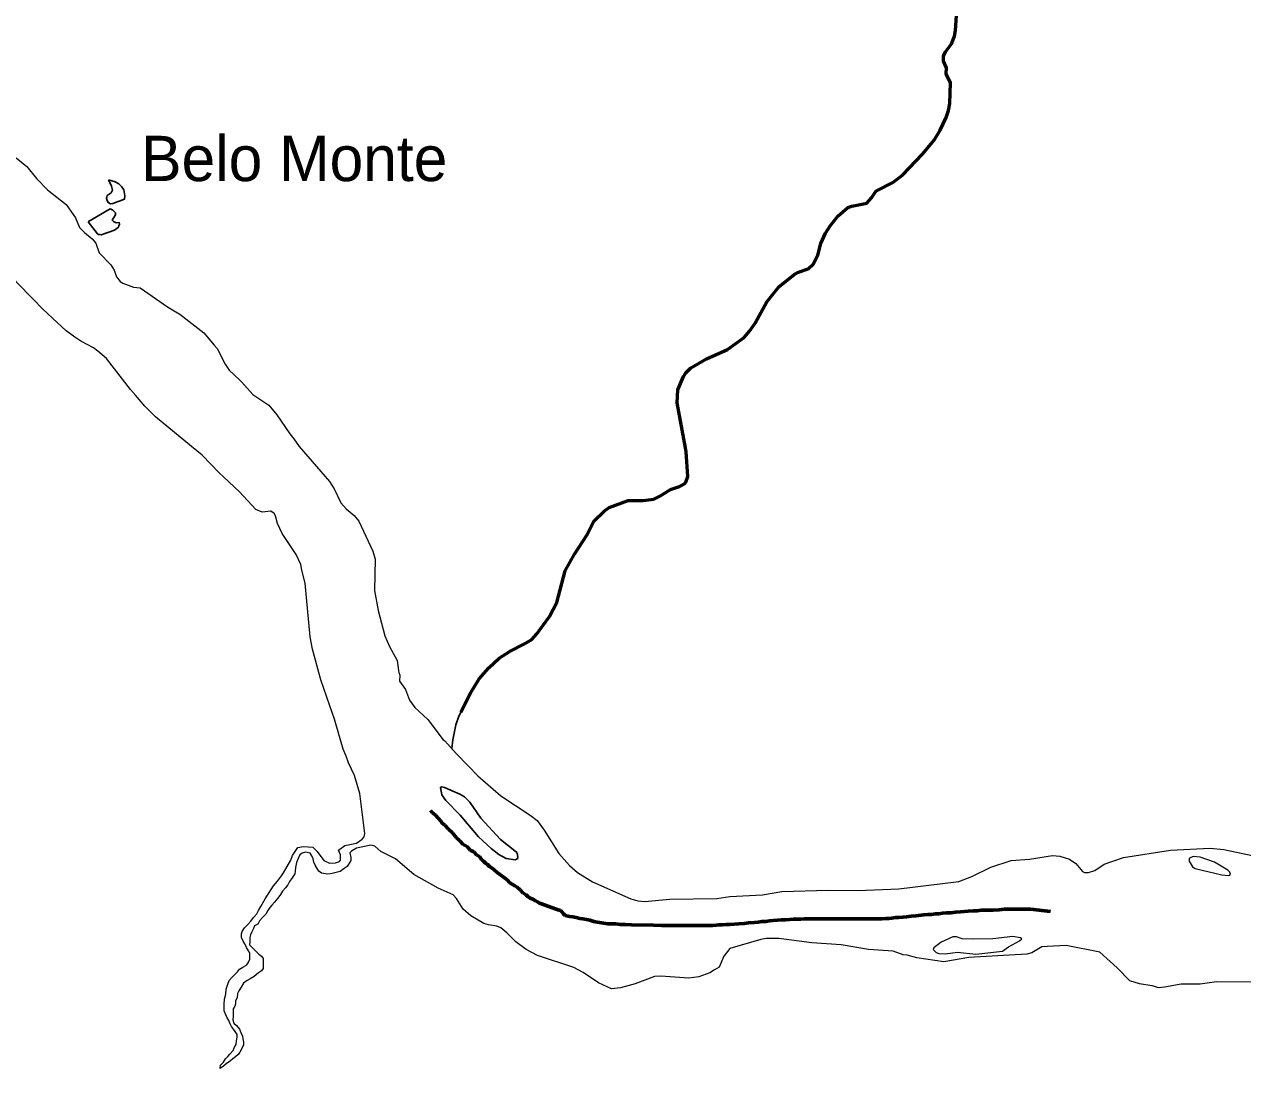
# Model space of a CAD drawing. Extents: x -1643653 to 4543381, y 1624270 to 13878484.
# Drawn here: x 687907 to 701363, y 8903636 to 8915212 of the extents above; entities that cross this region are included whole.
import ezdxf

# ---------------------------------------------------------------- set-up
doc = ezdxf.new("R2010")
doc.units = 0
doc.header["$LTSCALE"] = 160
doc.linetypes.add('LONG_DASH_SHORT_DASH', pattern=[9.9, 6, -1.2, 1.5, -1.2])
for name, color, linetype, lineweight in [('21', 7, 'Continuous', 25), ('24', 7, 'Continuous', 25), ('25', 7, 'Continuous', 13), ('60', 7, 'Continuous', 13), ('7', 7, 'LONG_DASH_SHORT_DASH', 60)]:
    doc.layers.add(name, color=color, linetype=linetype, lineweight=lineweight)
doc.layers.add('41', color=7, linetype='Continuous')

msp = doc.modelspace()

# ---------------------------------------------------------------- linework, layer by layer
at = {"layer": '21'}
msp.add_lwpolyline([(688838.5, 8913496.3), (688910.7, 8913471.8), (688949.3, 8913452.2), (688981.4, 8913421.8), (689005.6, 8913385.6), (689018.8, 8913320.1), (689015.2, 8913282.5), (688885.6, 8913233.5), (688857, 8913229.2), (688829, 8913248.7), (688815.8, 8913288.8), (688823, 8913323.4), (688864.6, 8913351.6), (688880.9, 8913382.6), (688869.1, 8913424.1), (688840.2, 8913488.6)], close=True, dxfattribs=at)
for points in [[(688952.1, 8912988.5), (688957.2, 8913006.4), (688955.3, 8913022.8), (688921.9, 8913021.5), (688891.5, 8913035.1), (688877.6, 8913051.6), (688914.9, 8913110.7), (688913.3, 8913132.5), (688882.7, 8913161.5), (688854.3, 8913175), (688614.4, 8913034.8), (688610.3, 8913030.2)], [(688610.3, 8913030.2), (688713.4, 8912897.3), (688723.3, 8912892.5), (688740.8, 8912891.2)], [(688740.8, 8912891.2), (688757.5, 8912889.9), (688903.4, 8912939.7), (688947.9, 8912973.7), (688952.1, 8912988.5)]]:
    msp.add_lwpolyline(points, dxfattribs=at)
at = {"layer": '24', "lineweight": 53}
for points in [[(698089.5, 8914668.2), (698093, 8914730.9), (698057.9, 8914805.5), (698057.7, 8914860.2), (698080.5, 8914908.2), (698146.1, 8914998.1), (698179.3, 8915082.2), (698193.2, 8915143.2), (698213.4, 8915483.8), (698249.4, 8915574.9), (698249.4, 8915574.9), (698310.3, 8915692)], [(697317.1, 8913373.6), (697317.9, 8913374.9), (697500, 8913466.1), (697607.5, 8913547.4), (697828, 8913780.1), (697955.3, 8913931.9), (698021, 8914043.8), (698087.2, 8914183.8), (698114.2, 8914261.7), (698128.6, 8914336.6), (698136.1, 8914565.5), (698089.3, 8914664.5), (698089.5, 8914668.2)], [(695208.7, 8910534.7), (695119.1, 8911032.8), (695125.9, 8911175.9), (695186, 8911322.3), (695215, 8911364.1), (695265.4, 8911414.9), (695441.6, 8911520.3), (695675, 8911623.5), (695855.8, 8911754), (695917.1, 8911825.5), (695978.8, 8911914.3), (696107.7, 8912146.4), (696241.4, 8912314.4), (696408, 8912448.3), (696458.2, 8912475.5), (696564.9, 8912514.1), (696620.1, 8912562.5), (696669.6, 8912662.3), (696705.8, 8912792.2), (696757.7, 8912906), (696806.1, 8912989), (696891.2, 8913095.4), (697004, 8913188.5), (697047.8, 8913204.1), (697212.1, 8913236.8), (697263.3, 8913295.3), (697317.1, 8913373.6)], [(692729.3, 8907617.7), (692837, 8907833), (692931.9, 8907984.6), (693036.8, 8908107.6), (693151.9, 8908211.5), (693272.4, 8908290), (693424.2, 8908367.8), (693510.8, 8908421.2), (693567.8, 8908481.1), (693707.6, 8908675), (693789, 8908827.4), (693880.7, 8909177.6), (693984.3, 8909363.3), (694118.8, 8909572.9), (694196.2, 8909725.9), (694310.5, 8909836.8), (694368.1, 8909876.1), (694574.8, 8909952.9), (694743.6, 8909954), (694858.1, 8909968.9), (694926.1, 8910000.5), (695042.3, 8910075.9), (695142.1, 8910109.8), (695197.6, 8910138.8), (695213.4, 8910155.1), (695235.8, 8910220.2), (695216.8, 8910490.1), (695208.7, 8910534.7)]]:
    msp.add_lwpolyline(points, dxfattribs=at)
at = {"layer": '24'}
for points in [[(698089.5, 8914668.2), (698093, 8914730.9), (698057.9, 8914805.5), (698057.7, 8914860.2), (698080.5, 8914908.2), (698146.1, 8914998.1), (698179.3, 8915082.2), (698193.2, 8915143.2), (698213.4, 8915483.8), (698249.4, 8915574.9), (698249.4, 8915574.9), (698310.3, 8915692)], [(697317.1, 8913373.6), (697317.9, 8913374.9), (697500, 8913466.1), (697607.5, 8913547.4), (697828, 8913780.1), (697955.3, 8913931.9), (698021, 8914043.8), (698087.2, 8914183.8), (698114.2, 8914261.7), (698128.6, 8914336.6), (698136.1, 8914565.5), (698089.3, 8914664.5), (698089.5, 8914668.2)], [(695208.7, 8910534.7), (695119.1, 8911032.8), (695125.9, 8911175.9), (695186, 8911322.3), (695215, 8911364.1), (695265.4, 8911414.9), (695441.6, 8911520.3), (695675, 8911623.5), (695855.8, 8911754), (695917.1, 8911825.5), (695978.8, 8911914.3), (696107.7, 8912146.4), (696241.4, 8912314.4), (696408, 8912448.3), (696458.2, 8912475.5), (696564.9, 8912514.1), (696620.1, 8912562.5), (696669.6, 8912662.3), (696705.8, 8912792.2), (696757.7, 8912906), (696806.1, 8912989), (696891.2, 8913095.4), (697004, 8913188.5), (697047.8, 8913204.1), (697212.1, 8913236.8), (697263.3, 8913295.3), (697317.1, 8913373.6)], [(692627.4, 8907216), (692639.9, 8907309.9), (692674.3, 8907477.3), (692707.2, 8907573.5), (692837, 8907833), (692931.9, 8907984.6), (693036.8, 8908107.6), (693151.9, 8908211.5), (693272.4, 8908290), (693424.2, 8908367.8), (693510.8, 8908421.2), (693567.8, 8908481.1), (693707.6, 8908675), (693789, 8908827.4), (693880.7, 8909177.6), (693984.3, 8909363.3), (694118.8, 8909572.9), (694196.2, 8909725.9), (694310.5, 8909836.8), (694368.1, 8909876.1), (694574.8, 8909952.9), (694743.6, 8909954), (694858.1, 8909968.9), (694926.1, 8910000.5), (695042.3, 8910075.9), (695142.1, 8910109.8), (695197.6, 8910138.8), (695213.4, 8910155.1), (695235.8, 8910220.2), (695216.8, 8910490.1), (695208.7, 8910534.7)]]:
    msp.add_lwpolyline(points, dxfattribs=at)
msp.add_lwpolyline([(692949.1, 8906444.8), (692825.9, 8906621.7), (692768.5, 8906681.2), (692716.6, 8906713.2), (692549.3, 8906785.2), (692516.7, 8906791.5), (692502.1, 8906785.4), (692518.4, 8906705.4), (692562.6, 8906642), (692720.7, 8906481.3), (692924.1, 8906239.9), (693063.6, 8906110.7), (693147.4, 8906045), (693227.3, 8906002.2), (693327.7, 8905986.2), (693357, 8906001.2), (693353.1, 8906048.7), (693342.8, 8906070), (693166.4, 8906209.1)], close=True, dxfattribs=at)
at = {"layer": '25'}
for points in [[(687815.5, 8913739.4), (687934.6, 8913642.4), (688040, 8913510.4), (688162, 8913385.5), (688367.3, 8913223), (688472.6, 8913075.7)], [(688472.6, 8913075.7), (688515.8, 8912970.7), (688572.7, 8912913.1), (688657.8, 8912844.4), (688698.2, 8912796.3), (688734.3, 8912690.1), (688862.3, 8912558.1)], [(688862.3, 8912558.1), (688898.2, 8912498.6), (688924.9, 8912425.2), (688966.9, 8912371.6), (688993.2, 8912354.7), (689114.6, 8912309.7), (689186.8, 8912301.9), (689186.9, 8912301.9)], [(688008.3, 8912172.8), (687817.2, 8912367.8), (687672.6, 8912486.6)], [(689186.8, 8912301.9), (689489.2, 8912093.8), (689578.8, 8912037.9)], [(688219.6, 8911966.8), (688106.6, 8912072.5), (688008.3, 8912172.8)], [(689578.8, 8912037.9), (689622.7, 8912010.6), (689858, 8911832.1)], [(688463.8, 8911759.3), (688367.3, 8911828.6), (688219.6, 8911966.8)], [(688717.8, 8911603.4), (688671.3, 8911641.2), (688529.4, 8911712.2), (688463.8, 8911759.3)], [(689858, 8911832.1), (689891.4, 8911806.7), (690003.7, 8911671.2)], [(690003.7, 8911671.2), (690036.2, 8911631.9), (690124.3, 8911459.3), (690170.1, 8911393.1), (690282.6, 8911287.6)], [(689135.5, 8911115.7), (689079.9, 8911181.4), (688815.4, 8911524.1), (688717.8, 8911603.4)], [(690282.6, 8911287.6), (690310.1, 8911261.8), (690430.8, 8911126.3), (690608.8, 8911006.4), (690695.1, 8910901.9), (690838.4, 8910691.9), (690884, 8910634.6)], [(689754.4, 8910550.3), (689356.4, 8910876.9), (689236.6, 8910995.9), (689135.5, 8911115.7)], [(690105.8, 8910215.6), (690059.9, 8910258.2), (689871, 8910454.6), (689754.4, 8910550.3)], [(690884, 8910634.6), (690943.9, 8910550.7), (691277.7, 8910162.7), (691329, 8910084.3), (691401.2, 8909927.1), (691461.9, 8909862.4), (691549.6, 8909789.6), (691600.1, 8909727.4), (691754.7, 8909393.1), (691782, 8909306.7), (691774.2, 8908959.6), (691815.3, 8908738.4), (691889.9, 8908460.7), (691941, 8908340.7), (692026.3, 8908188.9), (692038.9, 8908078.6), (692044.8, 8908056.7)], [(690973.8, 8909186.5), (690959.4, 8909246.9), (690907.6, 8909357.3), (690755.8, 8909591), (690701.9, 8909701.7), (690681.3, 8909786.2), (690666.4, 8909810.3), (690629.5, 8909837.9), (690534.7, 8909826.2), (690465.2, 8909853.3), (690285, 8910049.6), (690105.8, 8910215.6)], [(691088.5, 8908313.9), (691062.8, 8908449.1), (691008.4, 8909041.9), (690973.8, 8909186.5)], [(691281.4, 8907685.4), (691182.4, 8907975.5), (691088.5, 8908313.9)], [(692044.8, 8908056.7), (692052.8, 8908026.7), (692050.7, 8907961), (692118.3, 8907868.3), (692160.1, 8907748.4), (692220.3, 8907669.3), (692364.9, 8907535.6), (692534.1, 8907312.8), (692551.5, 8907299.7), (692676.4, 8907162.1)], [(691462.3, 8907129.9), (691427, 8907209), (691331.2, 8907539.4), (691281.4, 8907685.4)], [(690770.2, 8905843.2), (690852, 8905982.1), (690868.1, 8906034.4), (690928, 8906123.4), (690992.1, 8906133.5), (691093.1, 8906124.6), (691142.8, 8906079.2), (691216.8, 8905979), (691277.6, 8905948.2), (691342.5, 8905951.8), (691386.5, 8905966.2), (691399.8, 8905981.8), (691397.7, 8906042.2), (691378.7, 8906092.7), (691448.3, 8906144.9), (691574.6, 8906171.9), (691637.5, 8906214.2), (691659.8, 8906239.5), (691666.5, 8906276.9), (691614.3, 8906720.4), (691553.2, 8906917.7), (691488.1, 8907058.8), (691462.3, 8907129.9)], [(692676.4, 8907162.1), (692807.4, 8907022.5), (692915.7, 8906912.1), (693169.8, 8906693.4), (693492.8, 8906479), (693569.9, 8906419.6), (693650.4, 8906314.4), (693809.1, 8906055.6), (693809.1, 8906055.6), (693928.4, 8905925.4), (694016.8, 8905845.3), (694182.1, 8905744), (694607.4, 8905554.6), (694682.1, 8905531.8), (694755.6, 8905527.6), (695038, 8905553.4), (695553.9, 8905557.9), (695698.2, 8905581.4), (696059.6, 8905599.2), (696272.7, 8905636.6), (696786.4, 8905651), (697116.6, 8905647.9), (697567.1, 8905664.3), (698229, 8905748.8), (698370.6, 8905800.9), (698581.3, 8905906.7), (698805.8, 8905980.6), (699008.1, 8905992.8), (699263.6, 8906033.6), (699343.2, 8906026.8), (699449.5, 8905993.7), (699522.1, 8905946.6), (699595.2, 8905855.7), (699617, 8905846.3), (699662.2, 8905846.3), (699730.1, 8905870.1)], [(691574.8, 8906114.8), (691519.4, 8906081.7), (691502.8, 8906063.3), (691513.3, 8906012.8), (691511.5, 8905978.9), (691473.5, 8905914.1), (691441.2, 8905891.3)], [(694392.3, 8904560.9), (694249.3, 8904629.2), (694079.7, 8904743.6), (693976.2, 8904798), (693575.7, 8904930.8), (693449.1, 8904994.9), (693335.6, 8905079), (693236.3, 8905180.3), (693168.5, 8905236.3), (693127.6, 8905254.1), (693035.4, 8905267.9), (692983.1, 8905283.9), (692837.7, 8905367.1), (692753.6, 8905443.3), (692681.2, 8905561), (692642.1, 8905601), (692477.9, 8905674), (692207.4, 8905825.7), (692006.3, 8905995.8), (691843, 8906078.6), (691777.9, 8906135.4), (691733.2, 8906147.2), (691574.8, 8906114.8)], [(699730.1, 8905870.1), (699833.6, 8905937.4), (700049.1, 8906011), (700564.9, 8906093.9), (701005.2, 8906113.6), (701154.5, 8906101.4), (701659.8, 8905992.8), (701803.5, 8905986.5), (702058.9, 8906003.4), (702175.9, 8905983.8), (702373, 8905910.6), (702436.8, 8905905.5), (702682, 8905912.8), (702942.6, 8905799.8), (703043.5, 8905742.3)], [(691259.2, 8905826.4), (691259.2, 8905826.4), (691190.1, 8905839.8), (691158.9, 8905862.1), (691141.1, 8905891), (691121, 8905926.7), (691103.2, 8905962.3), (691098.7, 8905998), (691080.9, 8906031.4), (691063.1, 8906058.1), (691014, 8906069.2), (691014, 8906069.2), (690976.2, 8906058.1), (690976.2, 8906058.1), (690950.8, 8906042.4), (690932.7, 8905999.2), (690914.6, 8905958.6), (690901.5, 8905902.7), (690898.7, 8905862), (690893.5, 8905831.5), (690857.5, 8905778.3), (690836.9, 8905745.3), (690816.3, 8905709.8), (690790.7, 8905676.9), (690759.9, 8905638.9), (690736.8, 8905603.4), (690706, 8905562.8), (690670.1, 8905517.2), (690641.9, 8905486.9), (690618.8, 8905459), (690595.7, 8905428.6), (690575.1, 8905388), (690536.7, 8905350.1), (690503.4, 8905312.1), (690485.4, 8905276.6), (690449.6, 8905256.4), (690436.7, 8905228.5), (690418.7, 8905190.4), (690405.7, 8905157.4), (690397.9, 8905129.5), (690397.6, 8905081.1), (690392.3, 8905048.1), (690422.7, 8905017.4), (690453, 8904989.3), (690498.6, 8904945.8), (690526.4, 8904922.7), (690546.6, 8904897.2), (690546.1, 8904820.8), (690543.3, 8904787.8), (690525.4, 8904759.9), (690492.1, 8904737.2), (690446.1, 8904699.3), (690400.1, 8904671.6), (690366.9, 8904653.9), (690328.6, 8904623.6), (690300.3, 8904580.5), (690274.6, 8904539.9), (690261.7, 8904512), (690258.8, 8904461.2), (690240.8, 8904428.2), (690240.6, 8904397.7), (690232.8, 8904369.7), (690214.8, 8904339.3), (690214.6, 8904308.8), (690211.8, 8904260.4), (690211.5, 8904219.8), (690221.5, 8904181.5), (690251.8, 8904155.9), (690282.1, 8904117.6), (690297.2, 8904079.4), (690317.2, 8904038.6), (690319.6, 8904010.6), (690327, 8903972.4), (690326.8, 8903941.8), (690311.3, 8903908.9), (690288.2, 8903863.2), (690267.6, 8903835.3), (690239.5, 8903812.6), (690211.3, 8903787.3), (690183.2, 8903767.1), (690134.7, 8903731.8), (690106.5, 8903709), (690068.2, 8903683.8), (690073.5, 8903719.4), (690106.8, 8903752.2), (690129.9, 8903787.7), (690155.5, 8903813), (690176.1, 8903840.9), (690211.9, 8903881.4), (690230, 8903916.9), (690248, 8903947.4), (690250.8, 8903988), (690256.1, 8904026.2), (690256.3, 8904059.2), (690236.2, 8904089.9), (690218.5, 8904118), (690195.8, 8904146.1), (690180.7, 8904174.1), (690165.7, 8904212.4), (690148.1, 8904243), (690133, 8904273.6)], [(690133, 8904273.6), (690112.9, 8904319.5), (690113.4, 8904393.3), (690118.8, 8904446.7), (690131.9, 8904502.6), (690134.8, 8904558.5), (690153, 8904614.4), (690171, 8904655), (690204.3, 8904690.4), (690235.1, 8904723.3), (690260.7, 8904751.2), (690283.8, 8904779), (690322.1, 8904801.7), (690360.4, 8904821.8), (690378.3, 8904849.7), (690396.4, 8904887.8), (690396.8, 8904953.9), (690381.7, 8904982), (690361.6, 8905017.7), (690341.5, 8905058.6), (690323.9, 8905086.6), (690306.3, 8905127.4), (690306.6, 8905168.1), (690314.4, 8905193.5), (690340.1, 8905236.6), (690373.4, 8905267), (690409.2, 8905307.5), (690440, 8905348), (690475.9, 8905391.1), (690494, 8905426.6), (690519.7, 8905469.7), (690566, 8905556), (690657.5, 8905699.5), (690657.5, 8905699.5), (690702.1, 8905750.7), (690702.1, 8905750.7), (690746.6, 8905810.9), (690770.2, 8905843.2)], [(691441.2, 8905891.3), (691395.3, 8905858.9), (691308.5, 8905834.7), (691259.2, 8905826.4)], [(697658.8, 8904933.3), (697614.4, 8904938.5), (697502.5, 8904976.8), (697230.9, 8904997.9), (696928.2, 8905046.6), (696603.4, 8905069), (696240.1, 8905118.1), (696100.1, 8905116.6), (696040.6, 8905107), (695698.7, 8905008.5), (695631.9, 8904924.3), (695580.3, 8904801.6), (695529.7, 8904770.2)], [(700224.1, 8904617.8), (700117.5, 8904650.2), (699976.3, 8904795.3), (699784.6, 8904967), (699413.2, 8905038.8), (699203.8, 8905030.7), (699146, 8905026.8), (699035.3, 8904960.2), (698980, 8904944.5), (698337.8, 8904907.7), (698063.3, 8904859.2), (697765.1, 8904905.4), (697658.8, 8904933.3)], [(695529.7, 8904770.2), (695479.1, 8904738.8), (695358.2, 8904694.2), (695244.6, 8904680.4), (694936.5, 8904701), (694868.4, 8904699.3), (694652.2, 8904617.7), (694490.8, 8904574.4), (694392.3, 8904560.9)], [(700368.5, 8904593.8), (700361.3, 8904595.9), (700224.1, 8904617.8)], [(701498, 8904635.9), (701073.3, 8904639.9), (700893.6, 8904612.2), (700683.7, 8904613.8), (700499, 8904578.5), (700435.5, 8904574.2), (700368.5, 8904593.8)]]:
    msp.add_lwpolyline(points, dxfattribs=at)
for points in [[(692949.1, 8906444.8), (692825.9, 8906621.7), (692768.5, 8906681.2), (692716.6, 8906713.2), (692549.3, 8906785.2), (692516.7, 8906791.5), (692502.1, 8906785.4), (692518.4, 8906705.4), (692562.6, 8906642), (692720.7, 8906481.3), (692924.1, 8906239.9), (693063.6, 8906110.7), (693147.4, 8906045), (693227.3, 8906002.2), (693327.7, 8905986.2), (693357, 8906001.2), (693353.1, 8906048.7), (693342.8, 8906070), (693166.4, 8906209.1)], [(700838.5, 8905891.3), (701132.3, 8905819.6), (701206.6, 8905813.1), (701222.7, 8905818.2), (701228.3, 8905829.3), (701220.6, 8905851.5), (701199.7, 8905872.4), (701053.6, 8905962.1), (700895.4, 8906014.9), (700818.6, 8906021.5), (700774.5, 8906004.3), (700770.3, 8905978.1), (700810.1, 8905908.9)], [(698388.1, 8905109.3), (698266.4, 8905115), (698201.6, 8905136.8), (698161, 8905135.9), (698032.8, 8905076.5), (697953.2, 8905013.6), (697944, 8904996.2), (697979.2, 8904962.2), (698006.7, 8904952.9), (698079.2, 8904948.8), (698215.6, 8904965.4), (698416.1, 8904942.8), (698710.2, 8904978.5), (698778.6, 8905025.1), (698900.2, 8905090.5), (698922.8, 8905112.6), (698909.9, 8905123.1), (698826.8, 8905137.9), (698603.2, 8905114.8)]]:
    msp.add_lwpolyline(points, close=True, dxfattribs=at)
at = {"layer": '60', "lineweight": 25}
msp.add_spline([(814781, 9009175.5), (814787.2, 9009173.4), (814796.9, 9009173.4), (814799.4, 9009172.4), (814805.1, 9009174.5), (814805.6, 9009176.5), (814811.7, 9009179.5), (814811.7, 9009179.5), (814801.5, 9009181), (814790.7, 9009181.5), (814784.1, 9009183.1), (814777.4, 9009185.1), (814778.4, 9009175.5)], degree=3, dxfattribs=at)
at = {"layer": '7'}
for points in [[(693130.7, 8905846.2), (693095, 8905876.9), (693074.7, 8905894.8), (693044.1, 8905912.6), (693023.8, 8905933.1), (693000.9, 8905948.4), (692983.1, 8905968.9), (692955.1, 8905989.3), (692934.7, 8906022.6), (692904.1, 8906037.9), (692871.1, 8906073.7), (692830.3, 8906094.1), (692797.2, 8906132.5), (692754, 8906155.5), (692713.2, 8906198.9), (692680.2, 8906229.6), (692634.3, 8906283.3), (692593.6, 8906324.2), (692550.3, 8906370.2), (692522.3, 8906390.6), (692509.6, 8906411.1), (692476.5, 8906446.9), (692448.5, 8906480.1), (692412.9, 8906510.8), (692392.5, 8906531.2)], [(694492.2, 8905273.6), (694436.2, 8905278.7), (694392.9, 8905278.7), (694352.2, 8905281.3), (694260.6, 8905294.1), (694235.2, 8905299.2), (694197, 8905306.9), (694176.7, 8905314.5), (694151.2, 8905319.6), (694115.6, 8905327.3), (694074.9, 8905335), (694044.3, 8905340.1), (694003.6, 8905347.8), (693965.4, 8905355.4), (693932.4, 8905360.5), (693912, 8905363.1), (693881.5, 8905373.3), (693861.1, 8905391.2), (693830.6, 8905429.6), (693810.2, 8905432.1), (693619.3, 8905498.6), (693596.4, 8905508.8), (693573.5, 8905521.6), (693553.2, 8905534.3), (693522.6, 8905552.2), (693494.6, 8905562.5), (693466.6, 8905580.3), (693448.8, 8905600.8), (693418.3, 8905618.7), (693382.7, 8905654.5), (693349.6, 8905685.2), (693324.1, 8905700.5), (693270.7, 8905733.7), (693240.1, 8905766.9), (693212.1, 8905787.4), (693153.6, 8905828.3), (693130.7, 8905846.2)], [(699241.8, 8905417.5), (699018.7, 8905439.9), (698972.9, 8905439.9), (698924.6, 8905439.9), (698871.2, 8905439.9), (698799.9, 8905439.9), (698733.8, 8905439.9), (698675.2, 8905434.8), (698609.1, 8905432.2), (698563.3, 8905432.2), (698520, 8905429.6), (698474.2, 8905429.6), (698431, 8905422), (698387.7, 8905422), (698331.7, 8905419.4), (698247.8, 8905411.7), (698191.8, 8905409.2), (698140.9, 8905401.5), (698092.6, 8905401.5), (698049.3, 8905399), (698008.6, 8905391.3), (697970.4, 8905391.3), (697922.1, 8905383.6), (697886.5, 8905383.6), (697843.2, 8905378.5), (697754.2, 8905368.3), (697700.7, 8905363.2), (697649.8, 8905358.1), (697609.1, 8905352.9), (697565.9, 8905350.4)], [(697565.9, 8905350.4), (697527.7, 8905347.8), (697489.5, 8905342.7), (697456.5, 8905340.2), (697420.8, 8905337.6), (697380.1, 8905335), (697336.9, 8905335), (697280.9, 8905335), (697230, 8905335), (697186.8, 8905335), (697148.6, 8905335), (697105.3, 8905335), (697082.4, 8905335), (697046.8, 8905335), (697011.2, 8905335), (696990.8, 8905335), (696957.7, 8905335), (696934.8, 8905335), (696896.7, 8905335), (696876.3, 8905335), (696820.3, 8905335), (696772, 8905335), (696721.1, 8905335), (696670.2, 8905335), (696624.4, 8905335), (696578.6, 8905335), (696520.1, 8905335), (696481.9, 8905332.5), (696438.7, 8905332.5), (696398, 8905329.9), (696359.8, 8905327.3), (696314, 8905324.8), (696265.7, 8905322.2), (696227.5, 8905319.7), (696176.6, 8905317.1), (696135.9, 8905312), (696095.2, 8905306.9), (696054.5, 8905304.3), (696013.8, 8905299.2), (695970.5, 8905294.1), (695906.9, 8905289), (695858.6, 8905283.9), (695800, 8905281.3), (695698.3, 8905273.7), (695657.6, 8905271.1), (695616.8, 8905268.5), (695578.7, 8905268.5), (695548.1, 8905263.4), (695510, 8905260.9), (695464.2, 8905260.9), (695426, 8905260.9), (695377.7, 8905260.9), (695339.5, 8905260.9), (695293.7, 8905260.9), (695242.8, 8905260.9), (695194.5, 8905260.9), (695143.6, 8905260.9), (695097.8, 8905260.9), (695052, 8905260.9), (695001.1, 8905260.9), (694945.1, 8905260.9), (694856, 8905263.4), (694614.3, 8905268.5), (694545.6, 8905271.1), (694492.2, 8905273.6)]]:
    msp.add_lwpolyline(points, dxfattribs=at)

# ---------------------------------------------------------------- texts
at = {"layer": '41'}
msp.add_text('Belo Monte', height=500, dxfattribs=at).set_placement((689197.5, 8913481.5))

doc.saveas('drawing.dxf')
